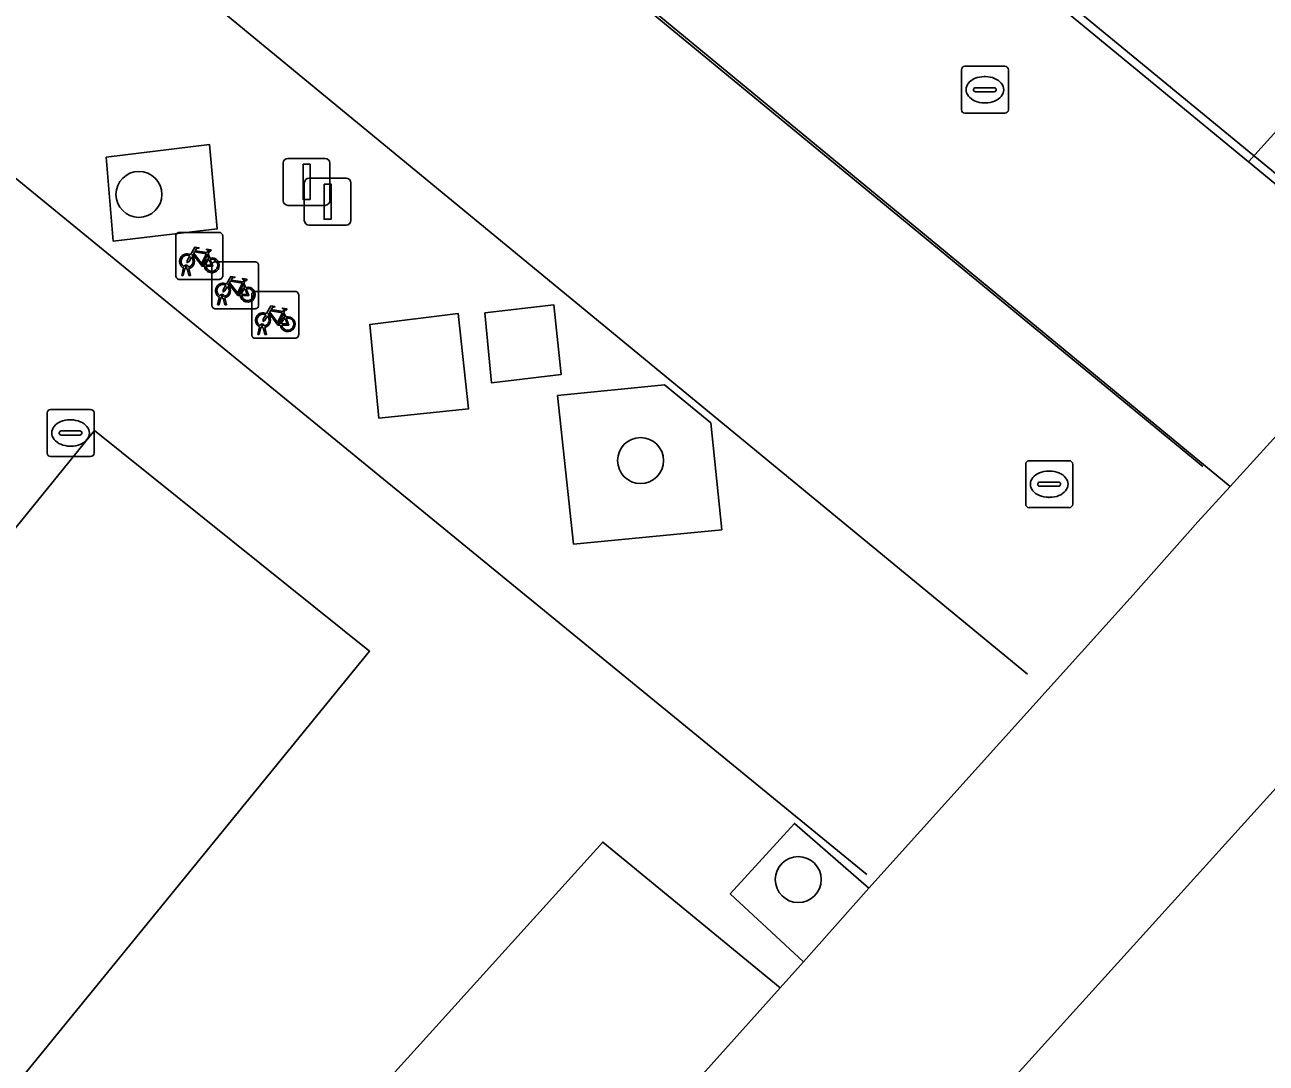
# Model space of a CAD drawing. Extents: x 161772 to 163126, y 383092 to 383917.
# Drawn here: x 162042.59 to 162069.03, y 383183.16 to 383205.27 of the extents above; entities that cross this region are included whole.
import ezdxf

# ---------------------------------------------------------------- set-up
doc = ezdxf.new("R2010")
doc.units = 0
for name, color, linetype in [('IMGEO_Boom', 7, 'Continuous'), ('IMGEO_Brandkraan', 7, 'Continuous'), ('IMGEO_Erf', 7, 'Continuous'), ('IMGEO_Fietsenrek', 7, 'Continuous'), ('IMGEO_Groenvoorziening', 7, 'Continuous'), ('IMGEO_Kolk', 7, 'Continuous'), ('IMGEO_Lichtmast', 7, 'Continuous'), ('IMGEO_Lijnafwatering', 7, 'Continuous'), ('IMGEO_Parkeervlak_gesloten', 7, 'Continuous'), ('IMGEO_Rijbaan_lokaal_open', 7, 'Continuous'), ('IMGEO_Rioolput', 7, 'Continuous'), ('IMGEO_Voetpad_open', 7, 'Continuous')]:
    doc.layers.add(name, color=color, linetype=linetype)

msp = doc.modelspace()

# ---------------------------------------------------------------- linework, layer by layer
at = {"layer": 'IMGEO_Boom'}
for centre in [(162045.016, 383201.659), (162055.7, 383195.992), (162059.059, 383187.068)]:
    msp.add_circle(centre, 0.489, dxfattribs=at)
at = {"layer": 'IMGEO_Brandkraan'}
for p, q in [((162063.903, 383195.062), (162063.903, 383195.914)), ((162063.978, 383195.988), (162064.83, 383195.988)), ((162064.904, 383195.914), (162064.904, 383195.062)), ((162064.391, 383195.768), (162064.416, 383195.768)), ((162064.162, 383195.482), (162064.162, 383195.494)), ((162064.6, 383195.445), (162064.202, 383195.445)), ((162064.205, 383195.531), (162064.603, 383195.531)), ((162064.646, 383195.494), (162064.646, 383195.482)), ((162064.414, 383195.208), (162064.389, 383195.208)), ((162064.83, 383194.988), (162063.978, 383194.988))]:
    msp.add_line(p, q, dxfattribs=at)
for points in [[(162063.903, 383195.062), (162063.903, 383195.914)], [(162063.978, 383195.988), (162064.83, 383195.988)], [(162064.904, 383195.914), (162064.904, 383195.062)], [(162064.83, 383194.988), (162063.978, 383194.988)]]:
    msp.add_lwpolyline(points, dxfattribs=at)
for centre, radius, start, end in [((162063.98, 383195.912), 0.0765, 91.552, 178.448), ((162063.98, 383195.912), 0.0765, 91.552, 178.448), ((162064.828, 383195.912), 0.0765, 1.552, 88.448), ((162064.828, 383195.912), 0.0765, 1.552, 88.448), ((162064.202, 383195.491), 0.0403, 85.8775, 175.7526), ((162064.199, 383195.481), 0.0366, 178.938, 274.7102), ((162064.603, 383195.488), 0.043, 264.8664, 352.4533), ((162064.607, 383195.493), 0.0386, 1.7309, 96.639), ((162063.98, 383195.064), 0.0765, 181.552, 268.448), ((162063.98, 383195.064), 0.0765, 181.552, 268.448), ((162064.828, 383195.064), 0.0765, 271.552, 358.448), ((162064.828, 383195.064), 0.0765, 271.552, 358.448)]:
    msp.add_arc(centre, radius, start, end, dxfattribs=at)
for centre, major_axis, ratio, start_param, end_param in [((162064.39, 383195.488), (-0.387, 0.002), 0.722429, 4.712389, 7.853982), ((162064.415, 383195.488), (-0.39, 0.002), 0.717154, 1.570796, 4.712389)]:
    msp.add_ellipse(centre, major_axis=major_axis, ratio=ratio, start_param=start_param, end_param=end_param, dxfattribs=at)
at = {"layer": 'IMGEO_Erf'}
msp.add_lwpolyline([(162022.469, 383240.368), (162068.652, 383202.355), (162096.663, 383233.336)], dxfattribs=at)
at = {"layer": 'IMGEO_Fietsenrek'}
for p, q in [((162045.801, 383199.924), (162045.801, 383200.765)), ((162045.801, 383200.765), (162045.801, 383199.924)), ((162045.876, 383200.849), (162046.717, 383200.849)), ((162046.717, 383200.849), (162045.876, 383200.849)), ((162046.801, 383200.774), (162046.801, 383199.933)), ((162046.801, 383199.933), (162046.801, 383200.774)), ((162046.488, 383200.398), (162046.524, 383200.303)), ((162046.039, 383200.105), (162046.038, 383200.109)), ((162046.07, 383200.116), (162046.071, 383200.109)), ((162046.566, 383199.299), (162046.566, 383200.14)), ((162046.566, 383200.14), (162046.566, 383199.299)), ((162046.641, 383200.224), (162047.482, 383200.224)), ((162047.482, 383200.224), (162046.641, 383200.224)), ((162047.566, 383200.149), (162047.566, 383199.308)), ((162047.566, 383199.308), (162047.566, 383200.149)), ((162046.726, 383199.849), (162045.885, 383199.849)), ((162045.885, 383199.849), (162046.726, 383199.849)), ((162045.928, 383199.933), (162045.967, 383200.093)), ((162045.962, 383199.933), (162045.928, 383199.933)), ((162045.997, 383200.081), (162045.962, 383199.933)), ((162046.08, 383199.933), (162046.046, 383200.075)), ((162046.078, 383200.079), (162046.113, 383199.933)), ((162046.113, 383199.933), (162046.08, 383199.933)), ((162047.253, 383199.773), (162047.289, 383199.678)), ((162047.494, 383199.595), (162048.335, 383199.595)), ((162048.335, 383199.595), (162047.494, 383199.595)), ((162046.693, 383199.308), (162046.732, 383199.468)), ((162046.727, 383199.308), (162046.693, 383199.308)), ((162046.762, 383199.456), (162046.727, 383199.308)), ((162046.804, 383199.48), (162046.803, 383199.484)), ((162046.845, 383199.308), (162046.811, 383199.45)), ((162046.835, 383199.491), (162046.836, 383199.484)), ((162046.843, 383199.454), (162046.878, 383199.308)), ((162046.878, 383199.308), (162046.845, 383199.308)), ((162047.419, 383198.67), (162047.419, 383199.511)), ((162047.419, 383199.511), (162047.419, 383198.67)), ((162048.419, 383199.52), (162048.419, 383198.679)), ((162048.419, 383198.679), (162048.419, 383199.52)), ((162047.491, 383199.224), (162046.65, 383199.224)), ((162046.65, 383199.224), (162047.491, 383199.224)), ((162048.106, 383199.144), (162048.142, 383199.049)), ((162047.546, 383198.679), (162047.585, 383198.839)), ((162047.615, 383198.827), (162047.58, 383198.679)), ((162047.657, 383198.851), (162047.656, 383198.855)), ((162047.698, 383198.679), (162047.664, 383198.821)), ((162047.688, 383198.862), (162047.689, 383198.855)), ((162047.696, 383198.825), (162047.731, 383198.679)), ((162048.344, 383198.595), (162047.503, 383198.595)), ((162047.503, 383198.595), (162048.344, 383198.595)), ((162047.58, 383198.679), (162047.546, 383198.679)), ((162047.731, 383198.679), (162047.698, 383198.679))]:
    msp.add_line(p, q, dxfattribs=at)
for points in [[(162046.114, 383200.375), (162046.209, 383200.539), (162046.295, 383200.525), (162046.297, 383200.516), (162046.241, 383200.505), (162046.214, 383200.46), (162046.47, 383200.419)], [(162046.41, 383200.131), (162046.36, 383200.131), (162046.169, 383200.382), (162046.15, 383200.35)], [(162046.457, 383200.394), (162046.2, 383200.435), (162046.183, 383200.406), (162046.35, 383200.186), (162046.457, 383200.394)], [(162046.505, 383200.296), (162046.475, 383200.373), (162046.366, 383200.155), (162046.409, 383200.155)], [(162046.47, 383200.419), (162046.495, 383200.468), (162046.489, 383200.472), (162046.466, 383200.476), (162046.454, 383200.483), (162046.453, 383200.486), (162046.455, 383200.491), (162046.55, 383200.476), (162046.552, 383200.466), (162046.542, 383200.453), (162046.53, 383200.447), (162046.516, 383200.453), (162046.488, 383200.398)], [(162046.135, 383200.323), (162046.083, 383200.233), (162046.043, 383200.208), (162046.044, 383200.255), (162046.099, 383200.349)], [(162046.439, 383200.155), (162046.559, 383200.154), (162046.515, 383200.268)], [(162046.535, 383200.275), (162046.59, 383200.13), (162046.44, 383200.13)], [(162046.879, 383199.75), (162046.974, 383199.914), (162047.06, 383199.9), (162047.062, 383199.891), (162047.006, 383199.88), (162046.979, 383199.835), (162047.235, 383199.794)], [(162047.235, 383199.794), (162047.26, 383199.843), (162047.254, 383199.847), (162047.231, 383199.851), (162047.219, 383199.858), (162047.218, 383199.861), (162047.22, 383199.866), (162047.315, 383199.851), (162047.317, 383199.841), (162047.307, 383199.828), (162047.295, 383199.822), (162047.281, 383199.828), (162047.253, 383199.773)], [(162046.9, 383199.698), (162046.848, 383199.608), (162046.808, 383199.583), (162046.809, 383199.63), (162046.864, 383199.724)], [(162047.175, 383199.506), (162047.125, 383199.506), (162046.934, 383199.757), (162046.915, 383199.725)], [(162047.222, 383199.769), (162046.965, 383199.81), (162046.948, 383199.781), (162047.115, 383199.561), (162047.222, 383199.769)], [(162047.27, 383199.671), (162047.24, 383199.748), (162047.131, 383199.53), (162047.174, 383199.53)], [(162047.204, 383199.53), (162047.324, 383199.529), (162047.28, 383199.643)], [(162047.3, 383199.65), (162047.355, 383199.505), (162047.205, 383199.505)], [(162047.753, 383199.069), (162047.701, 383198.979), (162047.661, 383198.954), (162047.662, 383199.001), (162047.717, 383199.095)], [(162047.732, 383199.121), (162047.827, 383199.285), (162047.913, 383199.271), (162047.915, 383199.262), (162047.859, 383199.251), (162047.832, 383199.206), (162048.088, 383199.165)], [(162048.028, 383198.877), (162047.978, 383198.877), (162047.787, 383199.128), (162047.768, 383199.096)], [(162048.075, 383199.14), (162047.818, 383199.181), (162047.801, 383199.152), (162047.968, 383198.932), (162048.075, 383199.14)], [(162048.123, 383199.042), (162048.093, 383199.119), (162047.984, 383198.901), (162048.027, 383198.901)], [(162048.088, 383199.165), (162048.113, 383199.214), (162048.107, 383199.218), (162048.084, 383199.222), (162048.072, 383199.229), (162048.071, 383199.232), (162048.073, 383199.237), (162048.168, 383199.222), (162048.17, 383199.212), (162048.16, 383199.199), (162048.148, 383199.193), (162048.134, 383199.199), (162048.106, 383199.144)], [(162048.057, 383198.901), (162048.177, 383198.9), (162048.133, 383199.014)], [(162048.153, 383199.021), (162048.208, 383198.876), (162048.058, 383198.876)]]:
    msp.add_lwpolyline(points, dxfattribs=at)
for centre, radius, start, end in [((162045.879, 383200.771), 0.0779, 92.4484, 184.2845), ((162045.879, 383200.771), 0.0779, 92.4484, 184.2845), ((162046.723, 383200.771), 0.0779, 2.4484, 94.2845), ((162046.723, 383200.771), 0.0779, 2.4484, 94.2845), ((162046.041, 383200.234), 0.159, 62.6766, 242.1369), ((162046.041, 383200.234), 0.129, 63.3192, 238.903), ((162046.021, 383200.105), 0.0499, 12.8025, 158.6934), ((162046.021, 383200.105), 0.0174, 12.8025, 163.4502), ((162046.041, 383200.234), 0.129, 253.415, 269.0204), ((162046.041, 383200.234), 0.129, 283.6043, 43.4302), ((162046.041, 383200.234), 0.159, 283.5766, 46.6042), ((162046.568, 383200.15), 0.159, 113.3408, 178.3217), ((162046.568, 383200.15), 0.159, 187.0065, 105.7708), ((162046.568, 383200.15), 0.129, 113.923, 177.9556), ((162046.568, 383200.15), 0.129, 188.6715, 104.5883), ((162046.644, 383200.146), 0.0779, 92.4484, 184.2845), ((162046.644, 383200.146), 0.0779, 92.4484, 184.2845), ((162047.488, 383200.146), 0.0779, 2.4484, 94.2845), ((162047.488, 383200.146), 0.0779, 2.4484, 94.2845), ((162045.879, 383199.927), 0.0779, 182.4484, 274.2845), ((162045.879, 383199.927), 0.0779, 182.4484, 274.2845), ((162046.041, 383200.234), 0.159, 253.9967, 271.7867), ((162046.723, 383199.927), 0.0779, 272.4484, 4.2845), ((162046.723, 383199.927), 0.0779, 272.4484, 4.2845), ((162046.806, 383199.609), 0.159, 62.6766, 242.1369), ((162046.806, 383199.609), 0.129, 63.3192, 238.903), ((162046.806, 383199.609), 0.129, 283.6043, 43.4302), ((162046.806, 383199.609), 0.159, 283.5766, 46.6042), ((162047.333, 383199.525), 0.159, 113.3408, 178.3217), ((162047.333, 383199.525), 0.159, 187.0065, 105.7708), ((162047.333, 383199.525), 0.129, 113.923, 177.9556), ((162047.333, 383199.525), 0.129, 188.6715, 104.5883), ((162047.497, 383199.517), 0.0779, 92.4484, 184.2845), ((162047.497, 383199.517), 0.0779, 92.4484, 184.2845), ((162048.341, 383199.517), 0.0779, 2.4484, 94.2845), ((162048.341, 383199.517), 0.0779, 2.4484, 94.2845), ((162046.786, 383199.48), 0.0499, 12.8025, 158.6934), ((162046.806, 383199.609), 0.159, 253.9967, 271.7867), ((162046.786, 383199.48), 0.0174, 12.8025, 163.4502), ((162046.806, 383199.609), 0.129, 253.415, 269.0204), ((162047.488, 383199.302), 0.0779, 272.4484, 4.2845), ((162047.488, 383199.302), 0.0779, 272.4484, 4.2845), ((162046.644, 383199.302), 0.0779, 182.4484, 274.2845), ((162046.644, 383199.302), 0.0779, 182.4484, 274.2845), ((162047.659, 383198.98), 0.159, 62.6766, 242.1369), ((162047.659, 383198.98), 0.129, 63.3192, 238.903), ((162047.659, 383198.98), 0.129, 283.6043, 43.4302), ((162047.659, 383198.98), 0.159, 283.5766, 46.6042), ((162048.186, 383198.896), 0.159, 187.0065, 105.7708), ((162047.639, 383198.851), 0.0499, 12.8025, 158.6934), ((162047.659, 383198.98), 0.159, 253.9967, 271.7867), ((162047.639, 383198.851), 0.0174, 12.8025, 163.4502), ((162047.659, 383198.98), 0.129, 253.415, 269.0204), ((162048.186, 383198.896), 0.159, 113.3408, 178.3217), ((162048.186, 383198.896), 0.129, 113.923, 177.9556), ((162048.186, 383198.896), 0.129, 188.6715, 104.5883), ((162047.497, 383198.673), 0.0779, 182.4484, 274.2845), ((162047.497, 383198.673), 0.0779, 182.4484, 274.2845), ((162048.341, 383198.673), 0.0779, 272.4484, 4.2845), ((162048.341, 383198.673), 0.0779, 272.4484, 4.2845)]:
    msp.add_arc(centre, radius, start, end, dxfattribs=at)
at = {"layer": 'IMGEO_Groenvoorziening'}
for points in [[(162044.316, 383202.45), (162044.471, 383200.665), (162046.685, 383200.923), (162046.519, 383202.723)], [(162049.935, 383198.891), (162050.127, 383196.894), (162052.038, 383197.092), (162051.816, 383199.121)], [(162052.385, 383199.138), (162052.524, 383197.648), (162054.011, 383197.826), (162053.856, 383199.305)], [(162053.93, 383197.379), (162054.273, 383194.213), (162057.43, 383194.519), (162057.194, 383196.793), (162056.213, 383197.602)], [(162060.56, 383186.888), (162058.979, 383188.263), (162057.611, 383186.767), (162059.171, 383185.317)]]:
    msp.add_lwpolyline(points, close=True, dxfattribs=at)
at = {"layer": 'IMGEO_Kolk'}
for p, q in [((162043.059, 383196.152), (162043.059, 383197.004)), ((162043.134, 383197.078), (162043.986, 383197.078)), ((162044.06, 383197.004), (162044.06, 383196.152)), ((162043.547, 383196.858), (162043.572, 383196.858)), ((162043.318, 383196.572), (162043.318, 383196.584)), ((162043.756, 383196.535), (162043.358, 383196.535)), ((162043.361, 383196.621), (162043.759, 383196.621)), ((162043.802, 383196.584), (162043.802, 383196.572)), ((162043.57, 383196.298), (162043.545, 383196.298)), ((162043.986, 383196.078), (162043.134, 383196.078))]:
    msp.add_line(p, q, dxfattribs=at)
for points in [[(162043.059, 383196.152), (162043.059, 383197.004)], [(162043.134, 383197.078), (162043.986, 383197.078)], [(162044.06, 383197.004), (162044.06, 383196.152)], [(162043.986, 383196.078), (162043.134, 383196.078)]]:
    msp.add_lwpolyline(points, dxfattribs=at)
for centre, radius, start, end in [((162043.136, 383197.002), 0.0765, 91.552, 178.448), ((162043.136, 383197.002), 0.0765, 91.552, 178.448), ((162043.984, 383197.002), 0.0765, 1.552, 88.448), ((162043.984, 383197.002), 0.0765, 1.552, 88.448), ((162043.358, 383196.581), 0.0403, 85.8775, 175.7526), ((162043.355, 383196.571), 0.0366, 178.938, 274.7102), ((162043.759, 383196.578), 0.043, 264.8664, 352.4533), ((162043.763, 383196.583), 0.0386, 1.7309, 96.639), ((162043.136, 383196.154), 0.0765, 181.552, 268.448), ((162043.136, 383196.154), 0.0765, 181.552, 268.448), ((162043.984, 383196.154), 0.0765, 271.552, 358.448), ((162043.984, 383196.154), 0.0765, 271.552, 358.448)]:
    msp.add_arc(centre, radius, start, end, dxfattribs=at)
for centre, major_axis, ratio, start_param, end_param in [((162043.546, 383196.578), (-0.387, 0.002), 0.722429, 4.712389, 7.853982), ((162043.571, 383196.578), (-0.39, 0.002), 0.717154, 1.570796, 4.712389)]:
    msp.add_ellipse(centre, major_axis=major_axis, ratio=ratio, start_param=start_param, end_param=end_param, dxfattribs=at)
at = {"layer": 'IMGEO_Lichtmast'}
for p, q in [((162048.091, 383201.526), (162048.091, 383202.326)), ((162048.091, 383202.326), (162048.091, 383201.526)), ((162048.191, 383202.426), (162048.981, 383202.426)), ((162048.981, 383202.426), (162048.191, 383202.426)), ((162049.081, 383202.326), (162049.081, 383201.526)), ((162049.081, 383201.526), (162049.081, 383202.326)), ((162048.639, 383202.005), (162049.429, 383202.005)), ((162049.429, 383202.005), (162048.639, 383202.005)), ((162048.539, 383201.105), (162048.539, 383201.905)), ((162048.539, 383201.905), (162048.539, 383201.105)), ((162049.529, 383201.905), (162049.529, 383201.105)), ((162049.529, 383201.105), (162049.529, 383201.905)), ((162048.981, 383201.426), (162048.191, 383201.426)), ((162048.191, 383201.426), (162048.981, 383201.426)), ((162049.429, 383201.005), (162048.639, 383201.005)), ((162048.639, 383201.005), (162049.429, 383201.005))]:
    msp.add_line(p, q, dxfattribs=at)
for points in [[(162048.511, 383202.301), (162048.661, 383202.301), (162048.661, 383201.551), (162048.511, 383201.551), (162048.511, 383202.301)], [(162048.959, 383201.88), (162049.109, 383201.88), (162049.109, 383201.13), (162048.959, 383201.13), (162048.959, 383201.88)]]:
    msp.add_lwpolyline(points, dxfattribs=at)
for centre, start, end in [((162048.191, 383202.326), 90, 180), ((162048.191, 383202.326), 90, 180), ((162048.981, 383202.326), 0, 90), ((162048.981, 383202.326), 360, 90), ((162048.639, 383201.905), 90, 180), ((162048.639, 383201.905), 90, 180), ((162049.429, 383201.905), 0, 90), ((162049.429, 383201.905), 360, 90), ((162048.191, 383201.526), 180, 270), ((162048.191, 383201.526), 180, 270), ((162048.981, 383201.526), 270, 0), ((162048.981, 383201.526), 270, 0), ((162048.639, 383201.105), 180, 270), ((162048.639, 383201.105), 180, 270), ((162049.429, 383201.105), 270, 0), ((162049.429, 383201.105), 270, 0)]:
    msp.add_arc(centre, 0.1, start, end, dxfattribs=at)
at = {"layer": 'IMGEO_Lijnafwatering'}
for points in [[(162034.042, 383216.044), (162048.991, 383203.744)], [(162055.076, 383213.739), (162071.332, 383200.373)], [(162046.05, 383199.006), (162039.485, 383204.373), (162031.573, 383210.827)], [(162053.562, 383207.486), (162067.678, 383195.868)], [(162048.991, 383203.744), (162063.941, 383191.445)], [(162060.519, 383187.175), (162046.05, 383199.006)]]:
    msp.add_lwpolyline(points, dxfattribs=at)
at = {"layer": 'IMGEO_Parkeervlak_gesloten'}
for points in [[(162029.86, 383179.11), (162032.05, 383177.34), (162027.225, 383171.655), (162030.95, 383168.67), (162049.93, 383191.93), (162044.07, 383196.63)], [(162055.724, 383181.473), (162055.856, 383181.62), (162058.675, 383184.763), (162054.895, 383187.865), (162036.435, 383167.465), (162040.271, 383164.237)]]:
    msp.add_lwpolyline(points, close=True, dxfattribs=at)
at = {"layer": 'IMGEO_Rijbaan_lokaal_open'}
for points in [[(161982.816, 383272.991), (161980.385, 383274.991), (161956.7, 383294.535), (161953.358, 383290.171), (161965.539, 383280.118), (161976.98, 383270.676), (162068.256, 383195.442), (162072.024, 383199.58), (162068.652, 383202.355), (162022.469, 383240.368), (162022.186, 383240.601)], [(162044.316, 383202.45), (162046.519, 383202.723), (162046.685, 383200.923), (162044.471, 383200.665)], [(162050.127, 383196.894), (162049.935, 383198.891), (162051.816, 383199.121), (162052.038, 383197.092)], [(162052.385, 383199.138), (162053.856, 383199.305), (162054.011, 383197.826), (162052.524, 383197.648)], [(162053.93, 383197.379), (162056.213, 383197.602), (162057.194, 383196.793), (162057.43, 383194.519), (162054.273, 383194.213)], [(162030.95, 383168.67), (162027.225, 383171.655), (162032.05, 383177.34), (162029.86, 383179.11), (162044.07, 383196.63), (162049.93, 383191.93)]]:
    msp.add_lwpolyline(points, close=True, dxfattribs=at)
for points in [[(162054.895, 383187.865), (162058.675, 383184.763), (162059.171, 383185.317), (162057.611, 383186.767), (162058.979, 383188.263), (162060.56, 383186.888), (162066.195, 383193.13), (162067.57, 383194.688), (162068.256, 383195.442), (161976.98, 383270.676), (161965.539, 383280.118), (161962.128, 383275.94), (161955.86, 383268.264), (161962.269, 383262.995), (161962.168, 383262.726), (161966.806, 383258.778), (161967.104, 383258.925), (161971.077, 383255.833), (162035.261, 383203.214), (162035.951, 383202.874)], [(162111.993, 383252.292), (162100.456, 383238.097), (162096.663, 383233.336), (162068.652, 383202.355), (162072.024, 383199.58), (162072.856, 383200.493), (162071.275, 383201.86), (162072.708, 383203.421), (162074.229, 383201.995), (162079.552, 383207.898), (162077.982, 383209.307), (162079.394, 383210.845), (162080.969, 383209.451), (162086.275, 383215.36), (162084.721, 383216.748), (162086.149, 383218.279), (162087.701, 383216.922), (162093.019, 383222.805), (162091.451, 383224.223), (162092.859, 383225.766), (162094.438, 383224.339), (162100.965, 383231.546), (162118.717, 383251.19)], [(162118.717, 383251.19), (162100.965, 383231.546), (162094.438, 383224.339), (162093.019, 383222.805), (162087.701, 383216.922), (162086.275, 383215.36), (162080.969, 383209.451), (162079.552, 383207.898), (162074.229, 383201.995), (162072.856, 383200.493), (162072.024, 383199.58), (162068.256, 383195.442), (162067.57, 383194.688), (162066.195, 383193.13), (162060.56, 383186.888), (162059.171, 383185.317), (162058.675, 383184.763), (162055.856, 383181.62), (162055.724, 383181.473), (162059.513, 383178.276), (162082.677, 383203.875), (162086.03, 383207.558), (162086.694, 383208.318), (162090.088, 383212.094)], [(162016.551, 383179.604), (162016.17, 383180.065), (162010.591, 383173.175), (162013.587, 383170.993), (162020.302, 383167.684), (162020.599, 383167.537), (162039.828, 383163.742), (162040.271, 383164.237), (162036.435, 383167.465), (162054.895, 383187.865)]]:
    msp.add_lwpolyline(points, dxfattribs=at)
at = {"layer": 'IMGEO_Rioolput'}
for p, q in [((162062.608, 383204.389), (162063.46, 383204.389)), ((162062.533, 383203.463), (162062.533, 383204.315)), ((162063.021, 383204.169), (162063.046, 383204.169)), ((162063.534, 383204.315), (162063.534, 383203.463)), ((162062.792, 383203.883), (162062.792, 383203.895)), ((162063.23, 383203.846), (162062.832, 383203.846)), ((162062.835, 383203.932), (162063.233, 383203.932)), ((162063.276, 383203.895), (162063.276, 383203.883)), ((162063.044, 383203.609), (162063.019, 383203.609)), ((162063.46, 383203.389), (162062.608, 383203.389))]:
    msp.add_line(p, q, dxfattribs=at)
for points in [[(162062.608, 383204.389), (162063.46, 383204.389)], [(162062.533, 383203.463), (162062.533, 383204.315)], [(162063.534, 383204.315), (162063.534, 383203.463)], [(162063.46, 383203.389), (162062.608, 383203.389)]]:
    msp.add_lwpolyline(points, dxfattribs=at)
for centre, radius, start, end in [((162062.61, 383204.313), 0.0765, 91.552, 178.448), ((162062.61, 383204.313), 0.0765, 91.552, 178.448), ((162063.458, 383204.313), 0.0765, 1.552, 88.448), ((162063.458, 383204.313), 0.0765, 1.552, 88.448), ((162062.832, 383203.892), 0.0403, 85.8775, 175.7526), ((162062.829, 383203.882), 0.0366, 178.938, 274.7102), ((162063.233, 383203.889), 0.043, 264.8664, 352.4533), ((162063.237, 383203.894), 0.0386, 1.7309, 96.639), ((162062.61, 383203.465), 0.0765, 181.552, 268.448), ((162062.61, 383203.465), 0.0765, 181.552, 268.448), ((162063.458, 383203.465), 0.0765, 271.552, 358.448), ((162063.458, 383203.465), 0.0765, 271.552, 358.448)]:
    msp.add_arc(centre, radius, start, end, dxfattribs=at)
for centre, major_axis, ratio, start_param, end_param in [((162063.02, 383203.889), (-0.387, 0.002), 0.722429, 4.712389, 7.853982), ((162063.045, 383203.889), (-0.39, 0.002), 0.717154, 1.570796, 4.712389)]:
    msp.add_ellipse(centre, major_axis=major_axis, ratio=ratio, start_param=start_param, end_param=end_param, dxfattribs=at)
at = {"layer": 'IMGEO_Voetpad_open'}
msp.add_lwpolyline([(162082.677, 383203.875), (162059.513, 383178.276), (162059.86, 383177.968), (162056.661, 383174.436), (162059.662, 383171.812), (162062.755, 383175.238), (162062.844, 383175.158), (162065.489, 383178.082), (162069.12, 383182.096)], dxfattribs=at)

doc.saveas('drawing.dxf')
